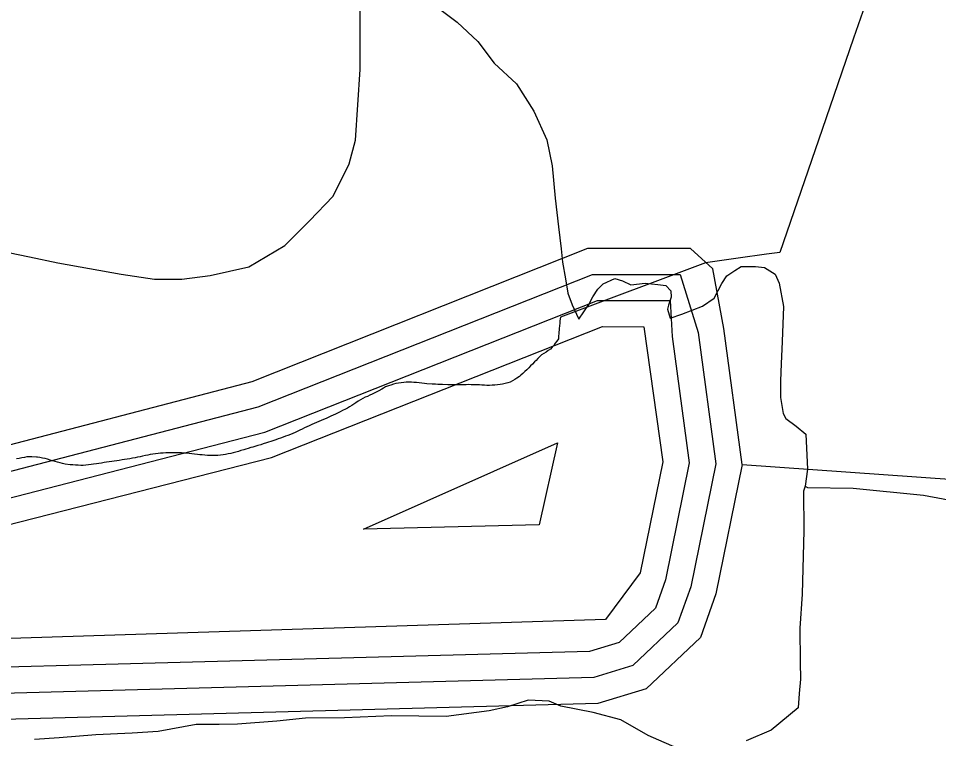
# Model space of a CAD drawing. Extents: x 2206922 to 2357709, y 510027 to 673830.
# Drawn here: x 2328677 to 2330088, y 597611 to 598716 of the extents above; entities that cross this region are included whole.
import ezdxf

# ---------------------------------------------------------------- set-up
doc = ezdxf.new("R2010")
doc.units = 0
for name, color, linetype in [('Exist Boundary Political City Limit New', 7, 'Continuous'), ('Exist Hydrographic Buffer Line', 7, 'Continuous'), ('Exist Hydrographic Creek Single Shore', 7, 'Continuous'), ('Exist Hydrographic Lake Shore', 7, 'Continuous'), ('Exist Hydrographic Misc Water Feature', 7, 'Continuous'), ('Exist Road Non-System Type 51', 7, 'Continuous'), ('Map Preparation Boundary City Limit Buffer Line', 7, 'Continuous')]:
    doc.layers.add(name, color=color, linetype=linetype)

msp = doc.modelspace()

# ---------------------------------------------------------------- linework, layer by layer
at = {"layer": 'Exist Boundary Political City Limit New'}
for points in [[(2330000, 598809.3), (2329957.5, 598686), (2329909.2, 598545.6), (2329844.5, 598357.1), (2329824, 598354.5), (2329780.5, 598348.1), (2329730.2, 598341.1), (2329507.8, 598257.6), (2329507.2, 598252.4), (2329506.8, 598248.5), (2329506.5, 598244.5), (2329506, 598240.5), (2329505.5, 598232.5), (2329505, 598228.6), (2329504.8, 598224.6), (2329502.2, 598221), (2329500, 598217.8), (2329497.5, 598214.5), (2329495, 598211.5), (2329492.5, 598208.8), (2329489, 598206.4), (2329485.8, 598204.2), (2329482.2, 598202), (2329479, 598199.8), (2329476, 598197.1), (2329473.2, 598194.2), (2329470.5, 598191.4), (2329468, 598189.1), (2329464.8, 598185.7), (2329462, 598182.9), (2329459.2, 598180.1), (2329456.2, 598177.2), (2329453.2, 598174.4), (2329450.2, 598171.6), (2329447.2, 598168.9), (2329445.8, 598167.4), (2329445.2, 598166.9), (2329441, 598164), (2329437.8, 598161.9), (2329434.2, 598159.9), (2329431, 598158), (2329427.2, 598157), (2329423.2, 598156), (2329419.2, 598155.1), (2329415.2, 598154.3), (2329411.2, 598153.9), (2329407.2, 598153.6), (2329403.2, 598153.2), (2329399.2, 598152.9), (2329395.2, 598153.1), (2329391.2, 598153.3), (2329387.2, 598153.6), (2329384, 598153.8), (2329379.2, 598154), (2329371.2, 598154.2), (2329367.5, 598154.3), (2329363.5, 598154.2), (2329359.2, 598154.1), (2329355.2, 598154), (2329350.5, 598153.9), (2329347.2, 598154), (2329343.2, 598154), (2329339.2, 598154.1), (2329335.2, 598154.1), (2329327.2, 598154.4), (2329323.2, 598154.6), (2329320, 598154.7)], [(2329320, 598154.7), (2329316.2, 598154.9), (2329311.2, 598155.1), (2329303.2, 598155.6), (2329299.2, 598156), (2329291.2, 598157), (2329287.2, 598157.6), (2329283.2, 598157.8), (2329279.5, 598158), (2329275.5, 598158.1), (2329271.5, 598158.1), (2329267.5, 598157.6), (2329263.5, 598157), (2329259.5, 598156.4), (2329255.5, 598155.8), (2329251.8, 598154.8), (2329247.8, 598153.6), (2329244, 598152.4), (2329239.8, 598150.8), (2329236.8, 598149.1), (2329234.2, 598147.5), (2329229.5, 598144.7), (2329226.5, 598143.1), (2329223.5, 598141.5), (2329219.2, 598139.5), (2329215.5, 598137.9), (2329211.8, 598136.3), (2329208.2, 598134.8), (2329204.8, 598132.8), (2329201.2, 598130.9), (2329197.8, 598128.8), (2329194, 598126.5), (2329191, 598124.5), (2329187.8, 598122.3), (2329184.2, 598120.1), (2329181.5, 598118.3), (2329178.2, 598116.6), (2329173.8, 598114.4), (2329170.2, 598112.6), (2329167, 598110.9), (2329163, 598109.1), (2329159.5, 598107.4), (2329155.8, 598105.8), (2329152.8, 598104.4), (2329148.5, 598102.5), (2329144.8, 598101), (2329141, 598099.4), (2329137.5, 598097.9), (2329133.8, 598096.2), (2329130, 598094.6), (2329126.5, 598093), (2329122.8, 598091.2), (2329119.2, 598089.6), (2329115.5, 598087.8), (2329111.8, 598086), (2329108.2, 598084.2), (2329101.2, 598081), (2329097.5, 598079.4), (2329093.8, 598077.8), (2329090, 598076.4), (2329086.2, 598075), (2329082.5, 598073.6), (2329078.8, 598072.2), (2329075, 598070.9), (2329071.2, 598069.6), (2329068.2, 598068.6), (2329063.8, 598067), (2329060, 598065.8), (2329057, 598064.8), (2329052.2, 598063.3), (2329048.5, 598062.1), (2329044, 598060.8), (2329040.8, 598059.8), (2329036.2, 598058.5), (2329033.2, 598057.6), (2329029.2, 598056.4), (2329025.5, 598055.2), (2329022.5, 598054.4), (2329017.8, 598053), (2329014, 598051.9), (2329010, 598050.8), (2329006.2, 598049.8), (2329002.2, 598048.7), (2328998.5, 598047.9), (2328994.5, 598047.2), (2328990.5, 598046.5), (2328986.8, 598045.9), (2328982.5, 598045.8), (2328978.5, 598045.6), (2328974.5, 598045.6), (2328970.5, 598045.5), (2328966.5, 598045.8), (2328962.5, 598046.1), (2328958.5, 598046.4), (2328954.8, 598046.8), (2328951.2, 598047.2), (2328946.8, 598047.8)], [(2328946.8, 598047.8), (2328942.8, 598048.3), (2328938.8, 598048.8), (2328934.8, 598049), (2328930.8, 598049.2), (2328926.8, 598049.4), (2328922.8, 598049.6), (2328918.8, 598049.6), (2328914.8, 598049.6), (2328906.8, 598049.6), (2328902.8, 598049.4), (2328898.8, 598049.2), (2328894.8, 598049), (2328891, 598048.8), (2328886.8, 598048.2), (2328882.8, 598047.6), (2328879, 598046.9), (2328875, 598046.2), (2328871.5, 598045.4), (2328867.2, 598044.4), (2328863.2, 598043.6), (2328859.2, 598042.8), (2328855.5, 598042), (2328851.5, 598041.3), (2328847.5, 598040.6), (2328843.5, 598039.9), (2328839.5, 598039.3), (2328835.8, 598038.7), (2328831, 598038), (2328827.8, 598037.5), (2328823.8, 598036.9), (2328819.8, 598036.3), (2328816, 598035.8), (2328812, 598035.2), (2328808, 598034.6), (2328804, 598033.9), (2328800, 598033.3), (2328796.5, 598032.7), (2328792, 598032.1), (2328788.2, 598031.5), (2328780.2, 598030.5), (2328776.2, 598030.4), (2328772.2, 598030.4), (2328768.2, 598030.5), (2328764.2, 598030.6), (2328760.2, 598031), (2328756.2, 598031.4), (2328748.2, 598032.4), (2328744.5, 598033.2), (2328740.5, 598034.1), (2328736.8, 598035.1), (2328733, 598036.1), (2328729, 598037.3), (2328725.2, 598038.6), (2328721.2, 598039.8), (2328717.5, 598040.9), (2328713.5, 598041.7), (2328709.8, 598042.3), (2328705.8, 598043), (2328704.2, 598043.2), (2328697.5, 598043.4), (2328693.5, 598043.5), (2328689.8, 598043.4), (2328685.8, 598042.7), (2328681.8, 598042), (2328678, 598041.2), (2328674, 598040.4)]]:
    msp.add_lwpolyline(points, dxfattribs=at)
at = {"layer": 'Exist Hydrographic Buffer Line'}
for points in [[(2327876.1, 597659.7), (2327603.6, 597689.7), (2327215.4, 597902.1), (2327052.4, 598101.4), (2327002.2, 598173.5), (2326898.6, 598294.2), (2326753.7, 598385.8), (2326773.2, 598452.7), (2326913, 598468.3), (2326998.1, 598441.3), (2327236.2, 598271), (2327736.7, 598041), (2328045.1, 597974.9), (2328605.7, 598006.2), (2329044.5, 598120.1), (2329557.1, 598323.3), (2329691.7, 598323.1), (2329718.9, 598234.2), (2329746, 598032.9), (2329707.7, 597843.9), (2329688, 597789), (2329618.7, 597723.2), (2329559, 597704.8), (2327876.1, 597659.7)], [(2327877.8, 597699.7), (2327615.9, 597728.6), (2327241.5, 597933.5), (2327084.4, 598125.5), (2327035.2, 598196.3), (2326929.2, 598320.2), (2326799.2, 598406.7), (2326910.1, 598427.2), (2326980, 598405), (2327213, 598238.5), (2327720.1, 598004.6), (2328036.9, 597935.8), (2328608.2, 597966.2), (2329054.8, 598081.4), (2329564.7, 598283.3), (2329676.3, 598283.2), (2329679.4, 598227.9), (2329705.4, 598034.3), (2329669.1, 597854.7), (2329653.7, 597811.4), (2329597.9, 597758.7), (2329552.4, 597744.7), (2327877.8, 597699.7)], [(2327879.4, 597739.8), (2327628.2, 597767.5), (2327267.3, 597964.8), (2327116.2, 598149.6), (2327067.8, 598219.2), (2326959.3, 598346.3), (2327189.6, 598206), (2327703.5, 597968.2), (2328028.7, 597896.6), (2328610.4, 597926.3), (2329064.6, 598042.6), (2329572.5, 598243.3), (2329635.9, 598243.1), (2329665, 598035.6), (2329630.3, 597865.5), (2329577.2, 597794.1), (2327879.4, 597739.8)], [(2329205.7, 597932.6), (2329503.2, 598065.1), (2329475.1, 597939.2), (2329205.7, 597932.6)]]:
    msp.add_lwpolyline(points, dxfattribs=at)
at = {"layer": 'Exist Hydrographic Creek Single Shore'}
msp.add_lwpolyline([(2329786.4, 598031.6), (2330494.4, 597981.5), (2330694.4, 597992.9), (2331363.4, 598456.3), (2331496.5, 598524.1), (2332070.5, 598622.7)], dxfattribs=at)
at = {"layer": 'Exist Hydrographic Lake Shore'}
for points in [[(2329786.4, 598031.6), (2329746.4, 597833.1), (2329722.4, 597766.4), (2329639.4, 597687.7), (2329565.3, 597664.9), (2327874.5, 597619.6), (2327591.5, 597650.8), (2327189.4, 597870.8), (2327020.4, 598077.3), (2326969.4, 598150.7), (2326868.5, 598268.1), (2326708.4, 598366.6), (2326750.7, 598472.2), (2326885.5, 598504.4)], [(2329786.4, 598031.6), (2329758.5, 598240.5), (2329741.5, 598331.7), (2329707.4, 598363.1), (2329549.4, 598363.3), (2329034.5, 598158.7), (2328603.4, 598046.1), (2328053.5, 598014.1), (2327753.5, 598077.4), (2327259.3, 598303.5), (2327016.3, 598477.5), (2326915.5, 598509.5), (2326885.5, 598504.4)]]:
    msp.add_lwpolyline(points, dxfattribs=at)
at = {"layer": 'Exist Hydrographic Misc Water Feature'}
for points in [[(2329187.6, 598862.6), (2329224.1, 598815.3), (2329258.4, 598779.4), (2329296.9, 598750), (2329349.4, 598710.5), (2329381.4, 598680.9), (2329406, 598647.3), (2329440.3, 598615.7), (2329466.9, 598574), (2329487.2, 598530), (2329495.4, 598490.2), (2329499.9, 598440.5), (2329504.7, 598396.4), (2329509.2, 598362.4), (2329511.2, 598342.2), (2329515.5, 598316.5), (2329519.4, 598294.4), (2329526, 598276.8), (2329536.2, 598254.6)], [(2329536.2, 598254.6), (2329551.4, 598277), (2329557.8, 598289), (2329565.1, 598300.9), (2329573.3, 598309), (2329591.2, 598317.3), (2329603.3, 598313.4), (2329615.6, 598307.5), (2329637.7, 598309.8), (2329657.4, 598308.1), (2329669.3, 598306.3), (2329677.3, 598298.2), (2329677.9, 598288.4), (2329673.6, 598276.1), (2329671.8, 598270.3), (2329675.9, 598256.3), (2329693.9, 598262.5), (2329725.7, 598274.7), (2329743.5, 598287), (2329755.2, 598309.2), (2329763.2, 598321), (2329775.1, 598329.3), (2329785.2, 598335.5), (2329806.9, 598335.5), (2329821, 598333.8), (2329837.2, 598324), (2329843.4, 598310.1), (2329849.8, 598274.3), (2329847.9, 598220.2), (2329846.5, 598186), (2329845.2, 598160.2), (2329845.2, 598134.3), (2329849.5, 598110.1), (2329853.4, 598102.2), (2329869.6, 598090.4), (2329884, 598078.5), (2329886.5, 598024.7), (2329883, 597998.4)], [(2329883, 597998.4), (2329880.7, 597990.6), (2329880.9, 597930.6), (2329878.3, 597832.8), (2329875.2, 597780.6), (2329875.4, 597728.7), (2329875.8, 597702.6), (2329873.7, 597680.6), (2329872.3, 597658.5), (2329830.9, 597624.2), (2329792.7, 597607.6)], [(2329883, 597998.4), (2329886.9, 597996.6), (2329956.8, 597995.4), (2330064.6, 597984.5), (2330124.7, 597973.3)], [(2329695.1, 597592.8), (2329642.4, 597616.1), (2329600.6, 597639.8), (2329558.2, 597651.5), (2329508.3, 597661), (2329490.5, 597668.5), (2329458.5, 597670.1), (2329426.7, 597659.9), (2329398.4, 597653.6), (2329332.8, 597644.9), (2329248.7, 597646.1), (2329177, 597643.2), (2329116.9, 597642.4), (2329073.2, 597638.1), (2329012.9, 597633.4), (2328984.8, 597633.1), (2328949.2, 597632.8), (2328891.1, 597622), (2328851.4, 597619.6), (2328795.2, 597617.1), (2328739.2, 597612.5), (2328701.3, 597610.1)]]:
    msp.add_lwpolyline(points, dxfattribs=at)
at = {"layer": 'Exist Road Non-System Type 51'}
msp.add_lwpolyline([(2328629, 598363.7), (2328693.6, 598350.4), (2328737.3, 598340.9), (2328834.2, 598323.8), (2328885.5, 598316.2), (2328927.3, 598316.2), (2328971, 598321.9), (2329029.9, 598335.2), (2329085, 598367.5), (2329123, 598405.6), (2329159.2, 598443.6), (2329183.9, 598493), (2329193.4, 598529.2), (2329201, 598637.6), (2329201, 598742.1)], dxfattribs=at)
at = {"layer": 'Map Preparation Boundary City Limit Buffer Line'}
for points in [[(2330000, 598809.3), (2329957.5, 598686), (2329909.2, 598545.6), (2329844.5, 598357.1), (2329824, 598354.5), (2329780.5, 598348.1), (2329730.2, 598341.1), (2329507.8, 598257.6), (2329507.2, 598252.4), (2329506.8, 598248.5), (2329506.5, 598244.5), (2329506, 598240.5), (2329505.5, 598232.5), (2329505, 598228.6), (2329504.8, 598224.6), (2329502.2, 598221), (2329500, 598217.8), (2329497.5, 598214.5), (2329495, 598211.5), (2329492.5, 598208.8), (2329489, 598206.4), (2329485.8, 598204.2), (2329482.2, 598202), (2329479, 598199.8), (2329476, 598197.1), (2329473.2, 598194.2), (2329470.5, 598191.4), (2329468, 598189.1), (2329464.8, 598185.7), (2329462, 598182.9), (2329459.2, 598180.1), (2329456.2, 598177.2), (2329453.2, 598174.4), (2329450.2, 598171.6), (2329447.2, 598168.9), (2329445.8, 598167.4), (2329445.2, 598166.9), (2329441, 598164), (2329437.8, 598161.9), (2329434.2, 598159.9), (2329431, 598158), (2329427.2, 598157), (2329423.2, 598156), (2329419.2, 598155.1), (2329415.2, 598154.3), (2329411.2, 598153.9), (2329407.2, 598153.6), (2329403.2, 598153.2), (2329399.2, 598152.9), (2329395.2, 598153.1), (2329391.2, 598153.3), (2329387.2, 598153.6), (2329384, 598153.8), (2329379.2, 598154), (2329371.2, 598154.2), (2329367.5, 598154.3), (2329363.5, 598154.2), (2329359.2, 598154.1), (2329355.2, 598154), (2329350.5, 598153.9), (2329347.2, 598154), (2329343.2, 598154), (2329339.2, 598154.1), (2329335.2, 598154.1), (2329327.2, 598154.4), (2329323.2, 598154.6), (2329320, 598154.7)], [(2329320, 598154.7), (2329316.2, 598154.9), (2329311.2, 598155.1), (2329303.2, 598155.6), (2329299.2, 598156), (2329291.2, 598157), (2329287.2, 598157.6), (2329283.2, 598157.8), (2329279.5, 598158), (2329275.5, 598158.1), (2329271.5, 598158.1), (2329267.5, 598157.6), (2329263.5, 598157), (2329259.5, 598156.4), (2329255.5, 598155.8), (2329251.8, 598154.8), (2329247.8, 598153.6), (2329244, 598152.4), (2329239.8, 598150.8), (2329236.8, 598149.1), (2329234.2, 598147.5), (2329229.5, 598144.7), (2329226.5, 598143.1), (2329223.5, 598141.5), (2329219.2, 598139.5), (2329215.5, 598137.9), (2329211.8, 598136.3), (2329208.2, 598134.8), (2329204.8, 598132.8), (2329201.2, 598130.9), (2329197.8, 598128.8), (2329194, 598126.5), (2329191, 598124.5), (2329187.8, 598122.3), (2329184.2, 598120.1), (2329181.5, 598118.3), (2329178.2, 598116.6), (2329173.8, 598114.4), (2329170.2, 598112.6), (2329167, 598110.9), (2329163, 598109.1), (2329159.5, 598107.4), (2329155.8, 598105.8), (2329152.8, 598104.4), (2329148.5, 598102.5), (2329144.8, 598101), (2329141, 598099.4), (2329137.5, 598097.9), (2329133.8, 598096.2), (2329130, 598094.6), (2329126.5, 598093), (2329122.8, 598091.2), (2329119.2, 598089.6), (2329115.5, 598087.8), (2329111.8, 598086), (2329108.2, 598084.2), (2329101.2, 598081), (2329097.5, 598079.4), (2329093.8, 598077.8), (2329090, 598076.4), (2329086.2, 598075), (2329082.5, 598073.6), (2329078.8, 598072.2), (2329075, 598070.9), (2329071.2, 598069.6), (2329068.2, 598068.6), (2329063.8, 598067), (2329060, 598065.8), (2329057, 598064.8), (2329052.2, 598063.3), (2329048.5, 598062.1), (2329044, 598060.8), (2329040.8, 598059.8), (2329036.2, 598058.5), (2329033.2, 598057.6), (2329029.2, 598056.4), (2329025.5, 598055.2), (2329022.5, 598054.4), (2329017.8, 598053), (2329014, 598051.9), (2329010, 598050.8), (2329006.2, 598049.8), (2329002.2, 598048.7), (2328998.5, 598047.9), (2328994.5, 598047.2), (2328990.5, 598046.5), (2328986.8, 598045.9), (2328982.5, 598045.8), (2328978.5, 598045.6), (2328974.5, 598045.6), (2328970.5, 598045.5), (2328966.5, 598045.8), (2328962.5, 598046.1), (2328958.5, 598046.4), (2328954.8, 598046.8), (2328951.2, 598047.2), (2328946.8, 598047.8)], [(2328946.8, 598047.8), (2328942.8, 598048.3), (2328938.8, 598048.8), (2328934.8, 598049), (2328930.8, 598049.2), (2328926.8, 598049.4), (2328922.8, 598049.6), (2328918.8, 598049.6), (2328914.8, 598049.6), (2328906.8, 598049.6), (2328902.8, 598049.4), (2328898.8, 598049.2), (2328894.8, 598049), (2328891, 598048.8), (2328886.8, 598048.2), (2328882.8, 598047.6), (2328879, 598046.9), (2328875, 598046.2), (2328871.5, 598045.4), (2328867.2, 598044.4), (2328863.2, 598043.6), (2328859.2, 598042.8), (2328855.5, 598042), (2328851.5, 598041.3), (2328847.5, 598040.6), (2328843.5, 598039.9), (2328839.5, 598039.3), (2328835.8, 598038.7), (2328831, 598038), (2328827.8, 598037.5), (2328823.8, 598036.9), (2328819.8, 598036.3), (2328816, 598035.8), (2328812, 598035.2), (2328808, 598034.6), (2328804, 598033.9), (2328800, 598033.3), (2328796.5, 598032.7), (2328792, 598032.1), (2328788.2, 598031.5), (2328780.2, 598030.5), (2328776.2, 598030.4), (2328772.2, 598030.4), (2328768.2, 598030.5), (2328764.2, 598030.6), (2328760.2, 598031), (2328756.2, 598031.4), (2328748.2, 598032.4), (2328744.5, 598033.2), (2328740.5, 598034.1), (2328736.8, 598035.1), (2328733, 598036.1), (2328729, 598037.3), (2328725.2, 598038.6), (2328721.2, 598039.8), (2328717.5, 598040.9), (2328713.5, 598041.7), (2328709.8, 598042.3), (2328705.8, 598043), (2328704.2, 598043.2), (2328697.5, 598043.4), (2328693.5, 598043.5), (2328689.8, 598043.4), (2328685.8, 598042.7), (2328681.8, 598042), (2328678, 598041.2), (2328674, 598040.4)]]:
    msp.add_lwpolyline(points, dxfattribs=at)

doc.saveas('drawing.dxf')
